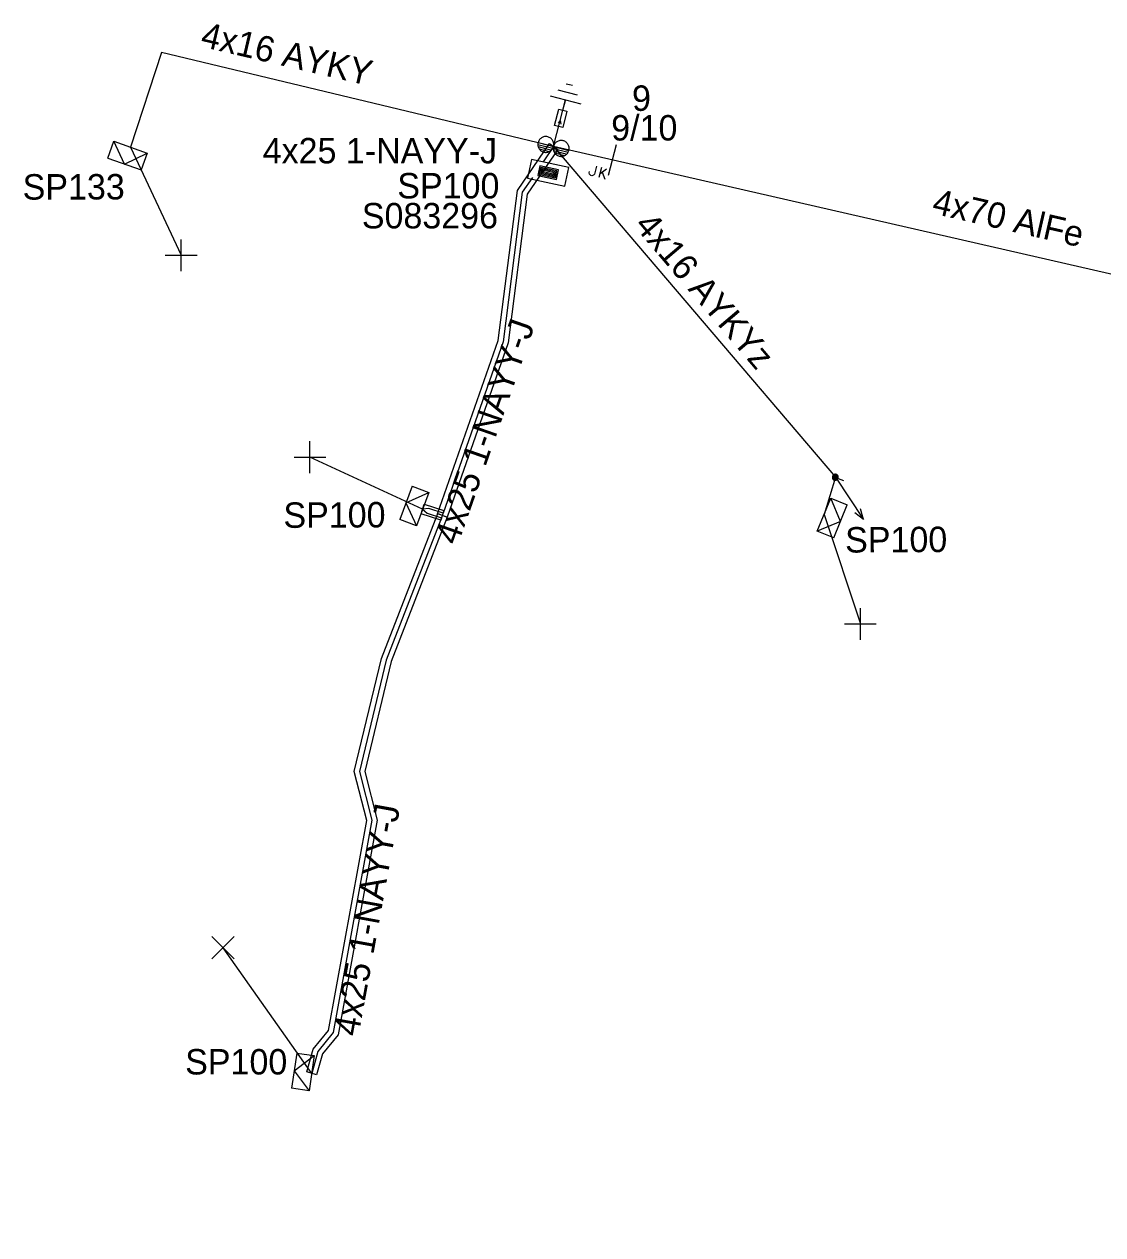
# Model space of a CAD drawing. Extents: x -748492 to -735633, y -1146251 to -1139940.
# Drawn here: x -740661.41 to -740619, y -1145430.46 to -1145382.85 of the extents above; entities that cross this region are included whole.
import ezdxf

# ---------------------------------------------------------------- set-up
doc = ezdxf.new("R2010")
doc.units = 0
for name, color, linetype in [('Vrstva 1', 7, 'Continuous'), ('Vrstva 12', 7, 'Continuous'), ('Vrstva 13', 7, 'Continuous'), ('Vrstva 14', 7, 'Continuous'), ('Vrstva 15', 7, 'Continuous'), ('Vrstva 16', 7, 'Continuous'), ('Vrstva 18', 7, 'Continuous'), ('Vrstva 2', 7, 'Continuous'), ('Vrstva 20', 7, 'Continuous'), ('Vrstva 28', 7, 'Continuous'), ('Vrstva 29', 7, 'Continuous'), ('Vrstva 30', 7, 'Continuous'), ('Vrstva 31', 7, 'Continuous'), ('Vrstva 33', 7, 'Continuous'), ('Vrstva 34', 7, 'Continuous'), ('Vrstva 5', 7, 'Continuous'), ('Vrstva 52', 7, 'Continuous'), ('Vrstva 54', 7, 'Continuous'), ('Vrstva 55', 7, 'Continuous'), ('Vrstva 59', 7, 'Continuous'), ('Vrstva 6', 7, 'Continuous'), ('Vrstva 8', 7, 'Continuous'), ('Vrstva 9', 7, 'Continuous')]:
    doc.layers.add(name, color=color, linetype=linetype)

# ---------------------------------------------------------------- blocks, each defined once
blk = doc.blocks.new('NN450')
at = {"layer": 'Vrstva 2'}
for points in [[(0, 0), (-0.003, 0.065), (-0.013, 0.13), (-0.031, 0.193), (-0.054, 0.254), (-0.084, 0.312), (-0.119, 0.367), (-0.161, 0.418), (-0.207, 0.464), (-0.258, 0.505), (-0.313, 0.541), (-0.371, 0.571), (-0.432, 0.594), (-0.495, 0.611), (-0.559, 0.621), (-0.625, 0.625), (-0.69, 0.621), (-0.755, 0.611), (-0.818, 0.594), (-0.879, 0.571), (-0.938, 0.541), (-0.992, 0.505), (-1.043, 0.464), (-1.089, 0.418), (-1.13, 0.367), (-1.166, 0.312), (-1.196, 0.254), (-1.219, 0.193), (-1.236, 0.13), (-1.246, 0.065), (-1.25, 0), (-1.246, -0.066), (-1.236, -0.13), (-1.219, -0.193), (-1.196, -0.255), (-1.166, -0.313), (-1.13, -0.368), (-1.089, -0.419), (-1.043, -0.465), (-0.992, -0.506), (-0.937, -0.542), (-0.879, -0.571), (-0.818, -0.595), (-0.755, -0.612), (-0.69, -0.622), (-0.625, -0.625), (-0.559, -0.622), (-0.495, -0.612), (-0.432, -0.595), (-0.37, -0.571), (-0.312, -0.542), (-0.258, -0.506), (-0.207, -0.465), (-0.161, -0.419), (-0.119, -0.368), (-0.084, -0.313), (-0.054, -0.254), (-0.031, -0.193), (-0.013, -0.13), (-0.003, -0.066), (0, 0)], [(1.25, 0), (1.247, 0.065), (1.237, 0.13), (1.219, 0.193), (1.196, 0.254), (1.166, 0.312), (1.131, 0.367), (1.089, 0.418), (1.043, 0.464), (0.992, 0.505), (0.937, 0.541), (0.879, 0.571), (0.818, 0.594), (0.755, 0.611), (0.691, 0.621), (0.625, 0.625), (0.56, 0.621), (0.495, 0.611), (0.432, 0.594), (0.371, 0.571), (0.312, 0.541), (0.258, 0.505), (0.207, 0.464), (0.161, 0.418), (0.12, 0.367), (0.084, 0.312), (0.054, 0.254), (0.031, 0.193), (0.014, 0.13), (0.004, 0.065), (0, 0), (0.004, -0.066), (0.014, -0.13), (0.031, -0.193), (0.054, -0.255), (0.084, -0.313), (0.12, -0.368), (0.161, -0.419), (0.207, -0.465), (0.258, -0.506), (0.313, -0.542), (0.371, -0.571), (0.432, -0.595), (0.495, -0.612), (0.56, -0.622), (0.625, -0.625), (0.691, -0.622), (0.755, -0.612), (0.818, -0.595), (0.88, -0.571), (0.938, -0.542), (0.992, -0.506), (1.043, -0.465), (1.089, -0.419), (1.131, -0.368), (1.166, -0.313), (1.196, -0.254), (1.219, -0.193), (1.237, -0.13), (1.247, -0.066), (1.25, 0)], [(-1.25, 0), (1.25, 0)], [(-1.23, -0.158), (-0.02, -0.158)], [(-1.161, -0.315), (-0.088, -0.315)], [(-1.033, -0.473), (-0.216, -0.473)], [(0.02, -0.158), (1.23, -0.158)], [(0.089, -0.315), (1.162, -0.315)], [(0.217, -0.473), (1.034, -0.473)]]:
    blk.add_lwpolyline(points, dxfattribs=at)
blk = doc.blocks.new('NN560')
at = {"layer": 'Vrstva 2'}
for points in [[(1.999, -0.001), (1.59, 0.141)], [(0, -0.001), (1.999, -0.001)], [(1.999, -0.001), (1.59, -0.134)]]:
    blk.add_lwpolyline(points, dxfattribs=at)
blk = doc.blocks.new('NN840')
at = {"layer": 'Vrstva 15'}
for points in [[(0.003, 0.619), (0.003, -0.631)], [(-0.538, -0.385), (-0.538, -0.71)], [(-0.332, -0.385), (-0.332, -0.798)], [(-0.332, -0.641), (-0.125, -0.385)], [(-0.745, -0.71), (-0.745, -0.66)], [(-0.73, -0.764), (-0.745, -0.71)], [(-0.657, -0.798), (-0.73, -0.764)], [(-0.627, -0.798), (-0.657, -0.798)], [(-0.558, -0.764), (-0.627, -0.798)], [(-0.538, -0.71), (-0.558, -0.764)], [(-0.263, -0.557), (-0.091, -0.798)]]:
    blk.add_lwpolyline(points, dxfattribs=at)
blk = doc.blocks.new('NN800')
at = {"layer": 'Vrstva 1'}
for points in [[(-0.442, 0.442), (0.442, -0.442)], [(-0.442, -0.442), (0.442, 0.442)]]:
    blk.add_lwpolyline(points, dxfattribs=at)
blk = doc.blocks.new('NN820')
at = {"layer": 'Vrstva 13'}
for points in [[(-0.003, 0.004), (-0.003, -1.049)], [(-0.165, -0.813), (0.165, -0.813)], [(-0.165, -1.473), (-0.165, -0.813)], [(-0.003, -1.049), (-0.062, -0.926)], [(-0.003, -1.049), (0.057, -0.926)], [(0.165, -0.813), (0.165, -1.473)], [(0.165, -1.473), (-0.165, -1.473)], [(-0.003, -1.473), (-0.003, -1.871)]]:
    blk.add_lwpolyline(points, dxfattribs=at)
blk = doc.blocks.new('NN620')
at = {"layer": 'Vrstva 8'}
for points in [[(0.752, 0.004), (-0.748, 0.004)], [(-0.748, 0.004), (-0.748, -0.746)], [(0.752, -0.746), (0.752, 0.004)], [(0.368, -0.18), (-0.376, -0.18)], [(-0.376, -0.18), (-0.376, -0.558)], [(0.321, -0.227), (-0.329, -0.227)], [(-0.329, -0.227), (-0.329, -0.51)], [(0.274, -0.274), (-0.281, -0.274)], [(-0.281, -0.274), (-0.281, -0.463)], [(-0.281, -0.463), (0.274, -0.463)], [(0.227, -0.321), (-0.234, -0.321)], [(-0.234, -0.321), (-0.234, -0.416)], [(-0.234, -0.416), (0.227, -0.416)], [(-0.193, -0.369), (0.185, -0.369)], [(0.227, -0.416), (0.227, -0.321)], [(0.274, -0.463), (0.274, -0.274)], [(0.321, -0.51), (0.321, -0.227)], [(0.368, -0.558), (0.368, -0.18)], [(-0.748, -0.746), (0.752, -0.746)], [(-0.376, -0.558), (0.368, -0.558)], [(-0.329, -0.51), (0.321, -0.51)]]:
    blk.add_lwpolyline(points, dxfattribs=at)
blk = doc.blocks.new('NN630')
at = {"layer": 'Vrstva 9'}
for points in [[(-0.003, -0.7), (-0.703, 0)], [(-0.703, -0.7), (-0.703, 0), (0.697, 0), (0.697, -0.7)], [(-0.003, -0.7), (0.697, 0)], [(-0.703, -0.7), (0.697, -0.7)]]:
    blk.add_lwpolyline(points, dxfattribs=at)
blk = doc.blocks.new('NN810')
at = {"layer": 'Vrstva 14'}
for points in [[(0.004, -0.64), (0.004, -1.89)], [(0.629, -1.89), (-0.621, -1.89)], [(0.388, -2.2), (-0.399, -2.2)], [(0.004, -2.515), (-0.124, -2.515)], [(0.137, -2.515), (0.004, -2.515)]]:
    blk.add_lwpolyline(points, dxfattribs=at)
blk = doc.blocks.new('NN500')
at = {"layer": 'Vrstva 2'}
for points in [[(-0.001, -0.235), (0.023, -0.234), (0.048, -0.23), (0.071, -0.224), (0.094, -0.215), (0.116, -0.204), (0.137, -0.191), (0.156, -0.175), (0.173, -0.158), (0.189, -0.139), (0.202, -0.118), (0.213, -0.096), (0.222, -0.073), (0.229, -0.049), (0.232, -0.025), (0.234, 0), (0.232, 0.024), (0.229, 0.048), (0.222, 0.072), (0.213, 0.095), (0.202, 0.117), (0.189, 0.138), (0.173, 0.157), (0.156, 0.174), (0.137, 0.19), (0.116, 0.203), (0.094, 0.214), (0.071, 0.223), (0.048, 0.229), (0.023, 0.233), (-0.001, 0.235), (-0.026, 0.233), (-0.05, 0.229), (-0.074, 0.223), (-0.097, 0.214), (-0.119, 0.203), (-0.139, 0.19), (-0.158, 0.174), (-0.176, 0.157), (-0.191, 0.138), (-0.205, 0.117), (-0.216, 0.095), (-0.225, 0.072), (-0.231, 0.048), (-0.235, 0.024), (-0.236, 0), (-0.235, -0.025), (-0.231, -0.049), (-0.225, -0.073), (-0.216, -0.096), (-0.205, -0.118), (-0.191, -0.139), (-0.176, -0.158), (-0.158, -0.175), (-0.139, -0.191), (-0.119, -0.204), (-0.097, -0.215), (-0.074, -0.224), (-0.05, -0.23), (-0.026, -0.234), (-0.001, -0.235)], [(-0.001, -0.235), (0.023, -0.234), (0.048, -0.23), (0.071, -0.224), (0.094, -0.215), (0.116, -0.204), (0.137, -0.191), (0.156, -0.175), (0.173, -0.158), (0.189, -0.139), (0.202, -0.118), (0.213, -0.096), (0.222, -0.073), (0.229, -0.049), (0.232, -0.025), (0.234, 0), (0.232, 0.024), (0.229, 0.048), (0.222, 0.072), (0.213, 0.095), (0.202, 0.117), (0.189, 0.138), (0.173, 0.157), (0.156, 0.174), (0.137, 0.19), (0.116, 0.203), (0.094, 0.214), (0.071, 0.223), (0.048, 0.229), (0.023, 0.233), (-0.001, 0.235), (-0.026, 0.233), (-0.05, 0.229), (-0.074, 0.223), (-0.097, 0.214), (-0.119, 0.203), (-0.139, 0.19), (-0.158, 0.174), (-0.176, 0.157), (-0.191, 0.138), (-0.205, 0.117), (-0.216, 0.095), (-0.225, 0.072), (-0.231, 0.048), (-0.235, 0.024), (-0.236, 0), (-0.235, -0.025), (-0.231, -0.049), (-0.225, -0.073), (-0.216, -0.096), (-0.205, -0.118), (-0.191, -0.139), (-0.176, -0.158), (-0.158, -0.175), (-0.139, -0.191), (-0.119, -0.204), (-0.097, -0.215), (-0.074, -0.224), (-0.05, -0.23), (-0.026, -0.234), (-0.001, -0.235)], [(-0.001, -0.206), (0.02, -0.205), (0.041, -0.201), (0.062, -0.196), (0.082, -0.188), (0.101, -0.178), (0.12, -0.167), (0.136, -0.153), (0.151, -0.138), (0.165, -0.121), (0.177, -0.103), (0.186, -0.084), (0.194, -0.064), (0.2, -0.043), (0.203, -0.022), (0.204, 0), (0.203, 0.021), (0.2, 0.042), (0.194, 0.063), (0.186, 0.083), (0.177, 0.102), (0.165, 0.12), (0.151, 0.137), (0.136, 0.152), (0.12, 0.166), (0.101, 0.177), (0.082, 0.187), (0.062, 0.195), (0.041, 0.2), (0.02, 0.204), (-0.001, 0.205), (-0.023, 0.204), (-0.044, 0.2), (-0.065, 0.195), (-0.085, 0.187), (-0.104, 0.177), (-0.122, 0.166), (-0.139, 0.152), (-0.154, 0.137), (-0.167, 0.12), (-0.179, 0.102), (-0.189, 0.083), (-0.197, 0.063), (-0.202, 0.042), (-0.205, 0.021), (-0.207, 0), (-0.205, -0.022), (-0.202, -0.043), (-0.197, -0.064), (-0.189, -0.084), (-0.179, -0.103), (-0.167, -0.121), (-0.154, -0.138), (-0.139, -0.153), (-0.122, -0.167), (-0.104, -0.178), (-0.085, -0.188), (-0.065, -0.196), (-0.044, -0.201), (-0.023, -0.205), (-0.001, -0.206)], [(-0.001, -0.176), (0.017, -0.175), (0.035, -0.172), (0.053, -0.168), (0.07, -0.161), (0.087, -0.153), (0.102, -0.143), (0.116, -0.131), (0.129, -0.118), (0.141, -0.104), (0.151, -0.088), (0.159, -0.072), (0.166, -0.055), (0.171, -0.037), (0.174, -0.019), (0.175, 0), (0.174, 0.018), (0.171, 0.036), (0.166, 0.054), (0.159, 0.071), (0.151, 0.087), (0.141, 0.103), (0.129, 0.117), (0.116, 0.13), (0.102, 0.142), (0.087, 0.152), (0.07, 0.16), (0.053, 0.167), (0.035, 0.172), (0.017, 0.174), (-0.001, 0.175), (-0.02, 0.174), (-0.038, 0.172), (-0.056, 0.167), (-0.073, 0.16), (-0.089, 0.152), (-0.105, 0.142), (-0.119, 0.13), (-0.132, 0.117), (-0.143, 0.103), (-0.153, 0.087), (-0.162, 0.071), (-0.168, 0.054), (-0.173, 0.036), (-0.176, 0.018), (-0.177, 0), (-0.176, -0.019), (-0.173, -0.037), (-0.168, -0.055), (-0.162, -0.072), (-0.153, -0.088), (-0.143, -0.104), (-0.132, -0.118), (-0.119, -0.131), (-0.105, -0.143), (-0.089, -0.153), (-0.073, -0.161), (-0.056, -0.168), (-0.038, -0.172), (-0.02, -0.175), (-0.001, -0.176)], [(-0.001, -0.147), (0.014, -0.146), (0.029, -0.143), (0.044, -0.139), (0.058, -0.134), (0.072, -0.127), (0.085, -0.119), (0.097, -0.109), (0.107, -0.098), (0.117, -0.086), (0.125, -0.073), (0.132, -0.06), (0.138, -0.046), (0.142, -0.031), (0.144, -0.016), (0.145, 0), (0.144, 0.015), (0.142, 0.03), (0.138, 0.045), (0.132, 0.059), (0.125, 0.073), (0.117, 0.086), (0.107, 0.097), (0.097, 0.108), (0.085, 0.118), (0.072, 0.126), (0.058, 0.133), (0.044, 0.139), (0.029, 0.143), (0.014, 0.145), (-0.001, 0.146), (-0.017, 0.145), (-0.032, 0.143), (-0.046, 0.139), (-0.061, 0.133), (-0.074, 0.126), (-0.087, 0.118), (-0.099, 0.108), (-0.11, 0.097), (-0.119, 0.086), (-0.128, 0.073), (-0.135, 0.059), (-0.14, 0.045), (-0.144, 0.03), (-0.147, 0.015), (-0.147, 0), (-0.147, -0.016), (-0.144, -0.031), (-0.14, -0.046), (-0.135, -0.06), (-0.128, -0.073), (-0.119, -0.086), (-0.11, -0.098), (-0.099, -0.109), (-0.087, -0.119), (-0.074, -0.127), (-0.061, -0.134), (-0.046, -0.139), (-0.032, -0.143), (-0.017, -0.146), (-0.001, -0.147)], [(-0.001, -0.117), (0.011, -0.116), (0.023, -0.114), (0.035, -0.111), (0.046, -0.107), (0.057, -0.101), (0.067, -0.095), (0.077, -0.087), (0.085, -0.078), (0.093, -0.069), (0.1, -0.059), (0.105, -0.048), (0.11, -0.036), (0.113, -0.025), (0.115, -0.013), (0.115, 0), (0.115, 0.012), (0.113, 0.024), (0.11, 0.036), (0.105, 0.047), (0.1, 0.058), (0.093, 0.068), (0.085, 0.078), (0.077, 0.086), (0.067, 0.094), (0.057, 0.101), (0.046, 0.106), (0.035, 0.11), (0.023, 0.114), (0.011, 0.116), (-0.001, 0.116), (-0.013, 0.116), (-0.025, 0.114), (-0.037, 0.11), (-0.049, 0.106), (-0.059, 0.101), (-0.07, 0.094), (-0.079, 0.086), (-0.088, 0.078), (-0.096, 0.068), (-0.102, 0.058), (-0.108, 0.047), (-0.112, 0.036), (-0.115, 0.024), (-0.117, 0.012), (-0.118, 0), (-0.117, -0.013), (-0.115, -0.025), (-0.112, -0.036), (-0.108, -0.048), (-0.102, -0.059), (-0.096, -0.069), (-0.088, -0.078), (-0.079, -0.087), (-0.07, -0.095), (-0.059, -0.101), (-0.049, -0.107), (-0.037, -0.111), (-0.025, -0.114), (-0.013, -0.116), (-0.001, -0.117)], [(-0.001, -0.087), (0.008, -0.087), (0.017, -0.085), (0.026, -0.083), (0.034, -0.08), (0.042, -0.076), (0.05, -0.071), (0.057, -0.065), (0.063, -0.059), (0.069, -0.051), (0.074, -0.044), (0.078, -0.036), (0.081, -0.027), (0.084, -0.019), (0.085, -0.01), (0.086, 0), (0.085, 0.009), (0.084, 0.018), (0.081, 0.026), (0.078, 0.035), (0.074, 0.043), (0.069, 0.051), (0.063, 0.058), (0.057, 0.064), (0.05, 0.07), (0.042, 0.075), (0.034, 0.079), (0.026, 0.082), (0.017, 0.085), (0.008, 0.086), (-0.001, 0.087), (-0.01, 0.086), (-0.019, 0.085), (-0.028, 0.082), (-0.037, 0.079), (-0.045, 0.075), (-0.052, 0.07), (-0.059, 0.064), (-0.066, 0.058), (-0.072, 0.051), (-0.077, 0.043), (-0.081, 0.035), (-0.084, 0.026), (-0.086, 0.018), (-0.088, 0.009), (-0.088, 0), (-0.088, -0.01), (-0.086, -0.019), (-0.084, -0.027), (-0.081, -0.036), (-0.077, -0.044), (-0.072, -0.052), (-0.066, -0.059), (-0.059, -0.065), (-0.052, -0.071), (-0.045, -0.076), (-0.037, -0.08), (-0.028, -0.083), (-0.019, -0.085), (-0.01, -0.087), (-0.001, -0.087)], [(-0.001, -0.058), (0.005, -0.057), (0.011, -0.056), (0.016, -0.055), (0.022, -0.053), (0.027, -0.05), (0.032, -0.047), (0.037, -0.043), (0.041, -0.039), (0.045, -0.034), (0.048, -0.029), (0.051, -0.024), (0.053, -0.018), (0.055, -0.012), (0.056, -0.006), (0.056, 0), (0.056, 0.006), (0.055, 0.011), (0.053, 0.017), (0.051, 0.023), (0.048, 0.028), (0.045, 0.033), (0.041, 0.038), (0.037, 0.042), (0.032, 0.046), (0.027, 0.049), (0.022, 0.052), (0.016, 0.054), (0.011, 0.056), (0.005, 0.057), (-0.001, 0.057), (-0.007, 0.057), (-0.013, 0.056), (-0.019, 0.054), (-0.025, 0.052), (-0.03, 0.049), (-0.035, 0.046), (-0.04, 0.042), (-0.044, 0.038), (-0.048, 0.033), (-0.051, 0.028), (-0.054, 0.023), (-0.056, 0.017), (-0.057, 0.011), (-0.058, 0.006), (-0.059, 0), (-0.058, -0.006), (-0.057, -0.012), (-0.056, -0.018), (-0.054, -0.024), (-0.051, -0.029), (-0.048, -0.034), (-0.044, -0.039), (-0.04, -0.043), (-0.035, -0.047), (-0.03, -0.05), (-0.025, -0.053), (-0.019, -0.055), (-0.013, -0.056), (-0.007, -0.057), (-0.001, -0.058)], [(-0.001, -0.028), (0.002, -0.028), (0.005, -0.028), (0.007, -0.027), (0.01, -0.026), (0.013, -0.024), (0.015, -0.023), (0.017, -0.021), (0.019, -0.019), (0.021, -0.017), (0.023, -0.014), (0.024, -0.012), (0.025, -0.009), (0.026, -0.006), (0.026, -0.003), (0.027, 0), (0.026, 0.002), (0.026, 0.005), (0.025, 0.008), (0.024, 0.011), (0.023, 0.013), (0.021, 0.016), (0.019, 0.018), (0.017, 0.02), (0.015, 0.022), (0.013, 0.024), (0.01, 0.025), (0.007, 0.026), (0.005, 0.027), (0.002, 0.027), (-0.001, 0.027), (-0.004, 0.027), (-0.007, 0.027), (-0.01, 0.026), (-0.012, 0.025), (-0.015, 0.024), (-0.018, 0.022), (-0.02, 0.02), (-0.022, 0.018), (-0.024, 0.016), (-0.025, 0.013), (-0.027, 0.011), (-0.028, 0.008), (-0.028, 0.005), (-0.029, 0.002), (-0.029, 0), (-0.029, -0.003), (-0.028, -0.006), (-0.028, -0.009), (-0.027, -0.012), (-0.025, -0.014), (-0.024, -0.017), (-0.022, -0.019), (-0.02, -0.021), (-0.018, -0.023), (-0.015, -0.024), (-0.012, -0.026), (-0.01, -0.027), (-0.007, -0.028), (-0.004, -0.028), (-0.001, -0.028)], [(0.234, 0), (0.704, 0)]]:
    blk.add_lwpolyline(points, dxfattribs=at)

msp = doc.modelspace()

# ---------------------------------------------------------------- linework, layer by layer
at = {"layer": 'Vrstva 1'}
msp.add_lwpolyline([(-740511.819, -1145430.459), (-740540.07, -1145417.8), (-740575.25, -1145402.39), (-740607.81, -1145395.17), (-740640.601, -1145387.661)], dxfattribs=at)
at = {"layer": 'Vrstva 20'}
for points in [[(-740645.159, -1145402.104), (-740642.776, -1145395.294), (-740642.022, -1145389.387), (-740640.765, -1145387.547), (-740640.435, -1145387.773), (-740641.638, -1145389.533), (-740642.384, -1145395.386), (-740644.781, -1145402.236)], [(-740645.031, -1145402.36), (-740645.811, -1145402.11), (-740645.689, -1145401.73), (-740644.909, -1145401.98)], [(-740650.303, -1145424.056), (-740650.051, -1145423.155), (-740649.447, -1145422.423), (-740647.945, -1145414.167), (-740648.436, -1145412.242), (-740647.371, -1145407.8), (-740645.156, -1145402.098), (-740644.784, -1145402.242), (-740646.989, -1145407.92), (-740648.024, -1145412.238), (-740647.535, -1145414.153), (-740649.073, -1145422.597), (-740649.689, -1145423.345), (-740649.917, -1145424.164)]]:
    msp.add_lwpolyline(points, close=True, dxfattribs=at)
at = {"layer": 'Vrstva 5'}
for points in [[(-740640.6, -1145387.66), (-740641.014, -1145388.266)], [(-740641.433, -1145388.879), (-740641.83, -1145389.46), (-740642.58, -1145395.34), (-740644.937, -1145402.076), (-740645.504, -1145401.894), (-740645.75, -1145401.92), (-740645.574, -1145402.082), (-740645.006, -1145402.263), (-740647.18, -1145407.86), (-740648.23, -1145412.24), (-740647.74, -1145414.16), (-740649.26, -1145422.51), (-740649.87, -1145423.25), (-740650.11, -1145424.11)]]:
    msp.add_lwpolyline(points, dxfattribs=at)
at = {"layer": 'Vrstva 52'}
msp.add_lwpolyline([(-740640.601, -1145387.661), (-740656.017, -1145383.968), (-740657.233, -1145387.691)], dxfattribs=at)
at = {"layer": 'Vrstva 54'}
msp.add_lwpolyline([(-740640.601, -1145387.661), (-740629.519, -1145400.669), (-740629.963, -1145402.139)], dxfattribs=at)
at = {"layer": 'Vrstva 59'}
for points in [[(-740657.233, -1145387.691), (-740655.244, -1145391.937)], [(-740645.75, -1145401.92), (-740650.18, -1145399.876)], [(-740629.963, -1145402.139), (-740628.534, -1145406.439)], [(-740650.11, -1145424.11), (-740653.596, -1145419.17)]]:
    msp.add_lwpolyline(points, dxfattribs=at)

# ---------------------------------------------------------------- block references
at = {"layer": 'Vrstva 13', "yscale": 0.5}
for name, p, xscale, rotation in [('NN450', (-740640.602, -1145387.659), 0.5000000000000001, -14.443027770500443), ('NN500', (-740629.519, -1145400.669), 0.5, -22.225999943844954)]:
    msp.add_blockref(name, p, dxfattribs=dict(at, xscale=xscale, rotation=rotation))
at = {"layer": 'Vrstva 13', "rotation": -56.51938610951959}
msp.add_blockref('NN560', (-740629.518, -1145400.668), dxfattribs=at)
at = {"layer": 'Vrstva 15', "rotation": 165.556972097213}
msp.add_blockref('NN810', (-740640.6, -1145387.66), dxfattribs=at)
at = {"layer": 'Vrstva 16', "rotation": 165.5569722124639}
msp.add_blockref('NN820', (-740640.6, -1145387.66), dxfattribs=at)
at = {"layer": 'Vrstva 18', "rotation": -14.443027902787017}
msp.add_blockref('NN840', (-740638.294, -1145388.193), dxfattribs=at)
at = {"layer": 'Vrstva 28', "rotation": -12.187708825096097}
msp.add_blockref('NN620', (-740640.731, -1145388.33), dxfattribs=at)
at = {"layer": 'Vrstva 31'}
for p, rotation in [((-740657.233, -1145387.691), -19.459977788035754), ((-740645.75, -1145401.92), -110.54924166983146), ((-740629.963, -1145402.139), 67.75827221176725), ((-740650.11, -1145424.11), -98.36933980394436)]:
    msp.add_blockref('NN630', p, dxfattribs=dict(at, rotation=rotation))
at = {"layer": 'Vrstva 34', "rotation": 45}
for p in [(-740655.244, -1145391.937), (-740650.18, -1145399.876), (-740628.534, -1145406.439)]:
    msp.add_blockref('NN800', p, dxfattribs=at)
at = {"layer": 'Vrstva 34'}
msp.add_blockref('NN800', (-740653.596, -1145419.17), dxfattribs=at)

# ---------------------------------------------------------------- texts
at = {"layer": 'Vrstva 12'}
msp.add_text('9/10', height=1, rotation=0.019, dxfattribs=at).set_placement((-740638.332, -1145387.426))
at = {"layer": 'Vrstva 14'}
msp.add_text('9', height=1, rotation=0.464, dxfattribs=at).set_placement((-740637.51, -1145386.262))
at = {"layer": 'Vrstva 2'}
msp.add_text('4x70 AlFe', height=1, rotation=347.101, dxfattribs=at).set_placement((-740625.759, -1145390.282))
at = {"layer": 'Vrstva 29'}
msp.add_text('S083296', height=1, dxfattribs=at).set_placement((-740648.138, -1145390.882))
at = {"layer": 'Vrstva 30'}
msp.add_text('SP100', height=1, dxfattribs=at).set_placement((-740646.743, -1145389.703))
at = {"layer": 'Vrstva 33'}
for s, rotation, p in [('SP133', 0.1, (-740661.475, -1145389.75)), ('SP100', 0.274, (-740651.219, -1145402.659)), ('SP100', 0.315, (-740629.131, -1145403.631))]:
    msp.add_text(s, height=1, rotation=rotation, dxfattribs=at).set_placement(p)
msp.add_text('SP100', height=1, dxfattribs=at).set_placement((-740655.085, -1145424.155))
at = {"layer": 'Vrstva 54'}
msp.add_text('4x16 AYKY', height=1, rotation=346.836, dxfattribs=at).set_placement((-740654.521, -1145383.723))
at = {"layer": 'Vrstva 55'}
msp.add_text('4x16 AYKYz', height=1, rotation=310.307, dxfattribs=at).set_placement((-740637.459, -1145390.784))
at = {"layer": 'Vrstva 6'}
msp.add_text('4x25 1-NAYY-J', height=1, dxfattribs=at).set_placement((-740652.036, -1145388.326))
for rotation, p in [(70.715, (-740644.367, -1145403.377)), (79.683, (-740648.276, -1145422.689))]:
    msp.add_text('4x25 1-NAYY-J', height=1, rotation=rotation, dxfattribs=at).set_placement(p)

doc.saveas('drawing.dxf')
